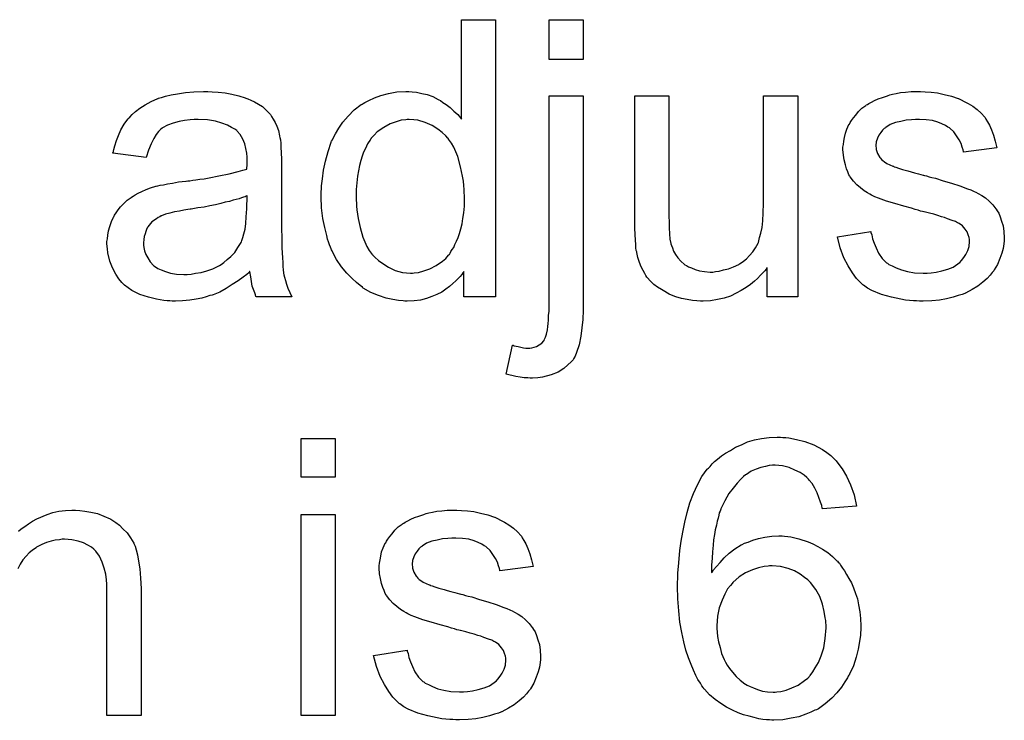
# Model space of a CAD drawing. Extents: x -1.5 to 9, y -3 to 5.
# Tile 279 of 368: x 6.151 to 6.435, y 0.372 to 0.574. Entities that reach past the tile are written whole.
import ezdxf

# ---------------------------------------------------------------- set-up
doc = ezdxf.new("R2010")
doc.units = 0
doc.layers.add('qfn16-30-34-a_mechanical_19', color=1, linetype='CONTINUOUS')

msp = doc.modelspace()

# ---------------------------------------------------------------- linework, layer by layer
at = {"layer": 'qfn16-30-34-a_mechanical_19', "color": 1}
for points in [[(6.288249, 0.49443), (6.279109, 0.49443), (6.279109, 0.501719), (6.278993, 0.501603), (6.278877, 0.501372), (6.27853, 0.500909), (6.278068, 0.50033), (6.277489, 0.499752), (6.276795, 0.499058), (6.275985, 0.498248), (6.274944, 0.497438), (6.273902, 0.496628), (6.272745, 0.495818), (6.271357, 0.495124), (6.269853, 0.494545), (6.268349, 0.493967), (6.266613, 0.493504), (6.264762, 0.493273), (6.262795, 0.493157), (6.262101, 0.493157), (6.261638, 0.493273), (6.26025, 0.493388), (6.25863, 0.49362), (6.256663, 0.494083), (6.254465, 0.494777), (6.252266, 0.495702), (6.250068, 0.496975), (6.249952, 0.496975), (6.249837, 0.497207), (6.249142, 0.497669), (6.248101, 0.498595), (6.246828, 0.499752), (6.245324, 0.501256), (6.24382, 0.503107), (6.242316, 0.50519), (6.241043, 0.50762), (6.241043, 0.507735), (6.240928, 0.507967), (6.240812, 0.508314), (6.240581, 0.508776), (6.240349, 0.509471), (6.240002, 0.510281), (6.239771, 0.511091), (6.239539, 0.512132), (6.238961, 0.514446), (6.238382, 0.517107), (6.238035, 0.520115), (6.23792, 0.523355), (6.23792, 0.52347), (6.23792, 0.523702), (6.23792, 0.524165), (6.23792, 0.524859), (6.238035, 0.525553), (6.238035, 0.526479), (6.238267, 0.528561), (6.238614, 0.530991), (6.239192, 0.533652), (6.239886, 0.536429), (6.240812, 0.53909), (6.240812, 0.539206), (6.240928, 0.539437), (6.241159, 0.539784), (6.241391, 0.540247), (6.242085, 0.54152), (6.24301, 0.543139), (6.244167, 0.544875), (6.245672, 0.54661), (6.247407, 0.548462), (6.24949, 0.549966), (6.249605, 0.549966), (6.249721, 0.550081), (6.250068, 0.550313), (6.250531, 0.550544), (6.251688, 0.551123), (6.253308, 0.551933), (6.255159, 0.552627), (6.257357, 0.553205), (6.259787, 0.553668), (6.262332, 0.553784), (6.263258, 0.553784), (6.264184, 0.553668), (6.265456, 0.553552), (6.26696, 0.553205), (6.26858, 0.552858), (6.2702, 0.55228), (6.271704, 0.55147), (6.271935, 0.551354), (6.272398, 0.551123), (6.273092, 0.550544), (6.274018, 0.549966), (6.275175, 0.549156), (6.276216, 0.548115), (6.277373, 0.547073), (6.278415, 0.545801), (6.278415, 0.574494), (6.288249, 0.574494), (6.288249, 0.49443)], [(6.313587, 0.56304), (6.303753, 0.56304), (6.303753, 0.574494), (6.313587, 0.574494), (6.313587, 0.56304)], [(6.206449, 0.553668), (6.208185, 0.553552), (6.210152, 0.553321), (6.212118, 0.552974), (6.214085, 0.552511), (6.215937, 0.551933), (6.216168, 0.551817), (6.216747, 0.551585), (6.217556, 0.551238), (6.218598, 0.550775), (6.219755, 0.550081), (6.220912, 0.549387), (6.221953, 0.548462), (6.222879, 0.547536), (6.222994, 0.54742), (6.223226, 0.547073), (6.223573, 0.546495), (6.224036, 0.5458), (6.224614, 0.544759), (6.225077, 0.543718), (6.22554, 0.542445), (6.225887, 0.540941), (6.225887, 0.540825), (6.226002, 0.540478), (6.226118, 0.539784), (6.226234, 0.538858), (6.226234, 0.537586), (6.22635, 0.536082), (6.226465, 0.534115), (6.226465, 0.531916), (6.226465, 0.518727), (6.226465, 0.518611), (6.226465, 0.518148), (6.226465, 0.517454), (6.226465, 0.516528), (6.226465, 0.515487), (6.226465, 0.514214), (6.226581, 0.511438), (6.226581, 0.508545), (6.226697, 0.505652), (6.226812, 0.50438), (6.226812, 0.503223), (6.226928, 0.502182), (6.227044, 0.501372), (6.227044, 0.501256), (6.227159, 0.500793), (6.227275, 0.500099), (6.227622, 0.499173), (6.227854, 0.498132), (6.228316, 0.496975), (6.228895, 0.495702), (6.229474, 0.49443), (6.219176, 0.49443), (6.21906, 0.494545), (6.218945, 0.495008), (6.218713, 0.495587), (6.218366, 0.496512), (6.218019, 0.497553), (6.217788, 0.498826), (6.217556, 0.500215), (6.217325, 0.501719), (6.217209, 0.501719), (6.217094, 0.501487), (6.216399, 0.500909), (6.215358, 0.500099), (6.21397, 0.499058), (6.212234, 0.498016), (6.210499, 0.496859), (6.208648, 0.495818), (6.206681, 0.495008), (6.206449, 0.494892), (6.205755, 0.494777), (6.204714, 0.49443), (6.203441, 0.494082), (6.201821, 0.493735), (6.19997, 0.493504), (6.197887, 0.493273), (6.195805, 0.493157), (6.194879, 0.493157), (6.194185, 0.493273), (6.193375, 0.493273), (6.192449, 0.493388), (6.190367, 0.493735), (6.188053, 0.494314), (6.185507, 0.495124), (6.183194, 0.496281), (6.181111, 0.497785), (6.18088, 0.498016), (6.180301, 0.498595), (6.179491, 0.499636), (6.178565, 0.501024), (6.17764, 0.50276), (6.17683, 0.504727), (6.176252, 0.507157), (6.176136, 0.508314), (6.17602, 0.509702), (6.17602, 0.509933), (6.17602, 0.510396), (6.176136, 0.511206), (6.176252, 0.512247), (6.176483, 0.51352), (6.17683, 0.514793), (6.177293, 0.516181), (6.177871, 0.517454), (6.177987, 0.51757), (6.178218, 0.518032), (6.178681, 0.518727), (6.17926, 0.519537), (6.179954, 0.520462), (6.18088, 0.521388), (6.181805, 0.522313), (6.182962, 0.523123), (6.183078, 0.523239), (6.183541, 0.52347), (6.184119, 0.523933), (6.185045, 0.524396), (6.186086, 0.524859), (6.187359, 0.525437), (6.188631, 0.5259), (6.190136, 0.526363), (6.190251, 0.526363), (6.190714, 0.526479), (6.191408, 0.52671), (6.192334, 0.526826), (6.193491, 0.527057), (6.194995, 0.527288), (6.19673, 0.527635), (6.198813, 0.527867), (6.198929, 0.527867), (6.199391, 0.527983), (6.19997, 0.527983), (6.20078, 0.528098), (6.201706, 0.528214), (6.202863, 0.528445), (6.204135, 0.528561), (6.205524, 0.528793), (6.2083, 0.529371), (6.211309, 0.529949), (6.21397, 0.530644), (6.215242, 0.530991), (6.216399, 0.531338), (6.216399, 0.531454), (6.216399, 0.531685), (6.216515, 0.532379), (6.216515, 0.533189), (6.216515, 0.533652), (6.216515, 0.533883), (6.216515, 0.533999), (6.216515, 0.534115), (6.216515, 0.534809), (6.216399, 0.535966), (6.216168, 0.537239), (6.215821, 0.538627), (6.215242, 0.540015), (6.214548, 0.541288), (6.213623, 0.542329), (6.213507, 0.542445), (6.212928, 0.542908), (6.212003, 0.543371), (6.210846, 0.544065), (6.209226, 0.544643), (6.207375, 0.545222), (6.205061, 0.545569), (6.2024, 0.545685), (6.201243, 0.545685), (6.200086, 0.545569), (6.198466, 0.545338), (6.196846, 0.545106), (6.195111, 0.544643), (6.193491, 0.544065), (6.192102, 0.543255), (6.191987, 0.543139), (6.191524, 0.542792), (6.190945, 0.542214), (6.190251, 0.541288), (6.189557, 0.540131), (6.188747, 0.538627), (6.188053, 0.536776), (6.187359, 0.534693), (6.177756, 0.535966), (6.177756, 0.536082), (6.177871, 0.536197), (6.177871, 0.536544), (6.177987, 0.537007), (6.178334, 0.538048), (6.178797, 0.539553), (6.179375, 0.541057), (6.18007, 0.542677), (6.180995, 0.544296), (6.182037, 0.5458), (6.182152, 0.545916), (6.182615, 0.546379), (6.183309, 0.547073), (6.184235, 0.547999), (6.185507, 0.548924), (6.187012, 0.54985), (6.188747, 0.550891), (6.190714, 0.551701), (6.19083, 0.551701), (6.190945, 0.551817), (6.191292, 0.551933), (6.191755, 0.552048), (6.192912, 0.552395), (6.194532, 0.552742), (6.196383, 0.55309), (6.198697, 0.553437), (6.201127, 0.553668), (6.203904, 0.553784), (6.205176, 0.553784), (6.206449, 0.553668)], [(6.313587, 0.491421), (6.313587, 0.491306), (6.313587, 0.490959), (6.313587, 0.49038), (6.313587, 0.489686), (6.313472, 0.48876), (6.313472, 0.487835), (6.31324, 0.485521), (6.312893, 0.483091), (6.31243, 0.480546), (6.311736, 0.478347), (6.311273, 0.477306), (6.310811, 0.476496), (6.310811, 0.47638), (6.310695, 0.476265), (6.310116, 0.475686), (6.309191, 0.474761), (6.308034, 0.473719), (6.306414, 0.472678), (6.304331, 0.471868), (6.301902, 0.471174), (6.300513, 0.471058), (6.299009, 0.470943), (6.298315, 0.470943), (6.297621, 0.471058), (6.296579, 0.471058), (6.295422, 0.471174), (6.29415, 0.471405), (6.291373, 0.4721), (6.293224, 0.48043), (6.29334, 0.48043), (6.293687, 0.480314), (6.294266, 0.480199), (6.294844, 0.480083), (6.296348, 0.479736), (6.297042, 0.47962), (6.298199, 0.47962), (6.298778, 0.479736), (6.299472, 0.479851), (6.300166, 0.480083), (6.30086, 0.480546), (6.30167, 0.481009), (6.302249, 0.481703), (6.302364, 0.481818), (6.30248, 0.482166), (6.302712, 0.482744), (6.303059, 0.48367), (6.30329, 0.484942), (6.303406, 0.485868), (6.303521, 0.486678), (6.303637, 0.487719), (6.303637, 0.488992), (6.303753, 0.490264), (6.303753, 0.491653), (6.303753, 0.552511), (6.313587, 0.552511), (6.313587, 0.491421)], [(6.375603, 0.49443), (6.366809, 0.49443), (6.366809, 0.502876), (6.366694, 0.50276), (6.366462, 0.502413), (6.366115, 0.50195), (6.365537, 0.501372), (6.364842, 0.500678), (6.364033, 0.499752), (6.363107, 0.498942), (6.36195, 0.498016), (6.360677, 0.497091), (6.359289, 0.496281), (6.357785, 0.495471), (6.356165, 0.494661), (6.354314, 0.494083), (6.352463, 0.49362), (6.35038, 0.493273), (6.348297, 0.493157), (6.347488, 0.493157), (6.346446, 0.493273), (6.345173, 0.493388), (6.343669, 0.49362), (6.34205, 0.493967), (6.34043, 0.49443), (6.338694, 0.495124), (6.338463, 0.49524), (6.338, 0.495471), (6.33719, 0.495934), (6.336265, 0.496512), (6.335108, 0.497207), (6.334066, 0.498016), (6.333025, 0.498942), (6.332099, 0.499983), (6.331984, 0.500099), (6.331752, 0.500562), (6.331405, 0.50114), (6.330942, 0.502066), (6.330364, 0.503107), (6.329901, 0.50438), (6.329438, 0.505768), (6.329091, 0.507272), (6.329091, 0.507388), (6.328975, 0.507851), (6.32886, 0.508545), (6.32886, 0.509471), (6.328744, 0.510859), (6.328628, 0.512363), (6.328513, 0.51433), (6.328513, 0.516528), (6.328513, 0.552511), (6.338347, 0.552511), (6.338347, 0.520231), (6.338347, 0.520115), (6.338347, 0.519884), (6.338347, 0.519537), (6.338347, 0.518958), (6.338347, 0.517685), (6.338463, 0.516066), (6.338463, 0.51433), (6.338579, 0.512595), (6.338694, 0.511091), (6.338926, 0.509818), (6.338926, 0.509702), (6.339157, 0.509239), (6.339389, 0.508545), (6.339736, 0.50762), (6.340314, 0.506694), (6.341008, 0.505653), (6.341818, 0.504727), (6.342859, 0.503801), (6.342975, 0.503686), (6.343438, 0.503454), (6.344016, 0.503107), (6.344942, 0.50276), (6.345983, 0.502297), (6.347256, 0.50195), (6.348645, 0.501719), (6.350264, 0.501603), (6.351074, 0.501603), (6.351884, 0.501719), (6.352925, 0.501834), (6.354198, 0.502182), (6.355587, 0.502529), (6.357091, 0.503107), (6.358595, 0.503801), (6.358826, 0.503917), (6.359289, 0.504264), (6.359983, 0.504727), (6.360793, 0.505421), (6.361719, 0.506347), (6.362644, 0.507388), (6.363454, 0.508545), (6.364148, 0.509933), (6.364264, 0.510165), (6.36438, 0.510628), (6.364611, 0.511553), (6.364958, 0.512826), (6.365305, 0.514446), (6.365537, 0.516413), (6.365652, 0.518727), (6.365768, 0.521388), (6.365768, 0.552511), (6.375603, 0.552511), (6.375603, 0.49443)], [(6.412395, 0.553668), (6.414131, 0.553552), (6.415982, 0.553321), (6.417949, 0.552858), (6.420031, 0.552395), (6.421998, 0.551701), (6.422114, 0.551701), (6.42223, 0.551586), (6.422808, 0.551354), (6.423734, 0.550891), (6.424891, 0.550313), (6.426163, 0.549503), (6.427436, 0.548577), (6.428593, 0.547536), (6.429635, 0.546379), (6.42975, 0.546263), (6.429982, 0.545801), (6.430444, 0.544991), (6.431023, 0.544065), (6.431601, 0.542677), (6.43218, 0.541173), (6.432643, 0.539437), (6.433105, 0.53747), (6.423502, 0.536197), (6.423502, 0.536429), (6.423387, 0.536892), (6.423155, 0.537702), (6.422808, 0.538743), (6.42223, 0.539784), (6.421535, 0.540941), (6.420726, 0.542098), (6.419569, 0.543139), (6.419453, 0.543255), (6.41899, 0.543486), (6.418296, 0.543949), (6.417255, 0.544412), (6.416098, 0.544875), (6.414593, 0.545338), (6.412742, 0.545569), (6.410775, 0.545685), (6.409618, 0.545685), (6.408461, 0.545569), (6.406957, 0.545453), (6.405453, 0.545106), (6.403833, 0.544759), (6.402329, 0.544181), (6.401057, 0.543371), (6.400941, 0.543255), (6.400594, 0.543024), (6.400131, 0.542561), (6.399668, 0.541867), (6.39909, 0.541173), (6.398627, 0.540247), (6.39828, 0.539206), (6.398164, 0.538164), (6.398164, 0.538049), (6.398164, 0.537817), (6.39828, 0.53747), (6.39828, 0.537007), (6.398627, 0.53585), (6.399321, 0.534693), (6.399437, 0.534578), (6.399552, 0.534462), (6.399784, 0.534115), (6.400247, 0.533768), (6.400709, 0.533421), (6.401404, 0.532958), (6.402214, 0.532611), (6.403139, 0.532148), (6.403255, 0.532148), (6.403486, 0.532032), (6.403949, 0.531917), (6.404759, 0.531569), (6.405916, 0.531222), (6.40742, 0.530875), (6.408346, 0.530528), (6.409387, 0.530297), (6.410544, 0.52995), (6.411817, 0.529602), (6.411932, 0.529602), (6.412279, 0.529487), (6.412858, 0.529371), (6.413552, 0.52914), (6.414362, 0.528908), (6.415403, 0.528677), (6.417602, 0.527983), (6.420031, 0.527288), (6.422461, 0.526479), (6.424659, 0.525669), (6.425585, 0.525322), (6.426395, 0.524975), (6.426626, 0.524859), (6.427089, 0.524627), (6.427783, 0.52428), (6.428825, 0.523702), (6.429866, 0.523008), (6.430907, 0.522082), (6.431949, 0.521041), (6.432874, 0.519884), (6.43299, 0.519768), (6.433221, 0.519305), (6.433684, 0.518611), (6.434147, 0.51757), (6.434494, 0.516297), (6.434957, 0.514909), (6.435188, 0.513289), (6.435304, 0.511438), (6.435304, 0.511206), (6.435304, 0.510628), (6.435188, 0.509702), (6.434957, 0.508429), (6.43461, 0.507041), (6.434031, 0.505537), (6.433337, 0.503801), (6.432411, 0.502182), (6.432296, 0.50195), (6.431833, 0.501487), (6.431254, 0.500678), (6.430329, 0.499752), (6.429056, 0.498711), (6.427668, 0.497554), (6.426048, 0.496512), (6.424081, 0.495471), (6.423965, 0.495471), (6.42385, 0.495355), (6.423155, 0.495124), (6.421998, 0.494777), (6.420494, 0.494314), (6.418643, 0.493851), (6.41656, 0.493504), (6.414362, 0.493273), (6.411817, 0.493157), (6.410775, 0.493157), (6.409966, 0.493273), (6.40904, 0.493273), (6.407883, 0.493388), (6.406726, 0.493504), (6.405453, 0.493736), (6.402676, 0.494314), (6.399784, 0.495124), (6.397007, 0.496281), (6.395734, 0.496975), (6.394577, 0.497785), (6.394462, 0.497901), (6.394346, 0.498016), (6.393652, 0.498711), (6.39261, 0.499752), (6.391453, 0.501372), (6.390181, 0.503339), (6.388908, 0.505653), (6.387867, 0.508545), (6.387057, 0.511785), (6.396776, 0.513289), (6.396776, 0.513173), (6.396776, 0.513057), (6.397007, 0.512363), (6.397239, 0.511206), (6.397701, 0.509933), (6.39828, 0.508545), (6.398974, 0.507041), (6.400015, 0.505537), (6.401288, 0.504264), (6.401519, 0.504149), (6.401982, 0.503801), (6.402908, 0.503339), (6.404065, 0.50276), (6.405569, 0.502182), (6.407304, 0.501719), (6.409387, 0.501372), (6.411817, 0.501256), (6.412974, 0.501256), (6.414131, 0.501372), (6.415635, 0.501603), (6.417255, 0.50195), (6.41899, 0.502413), (6.420494, 0.502991), (6.421883, 0.503917), (6.421998, 0.504033), (6.422461, 0.50438), (6.422924, 0.504958), (6.423618, 0.505768), (6.424197, 0.506694), (6.424775, 0.507851), (6.425122, 0.509008), (6.425238, 0.510396), (6.425238, 0.510512), (6.425238, 0.510975), (6.425122, 0.511553), (6.424891, 0.512363), (6.424544, 0.513173), (6.423965, 0.513983), (6.423271, 0.514909), (6.42223, 0.515603), (6.422114, 0.515718), (6.421767, 0.515834), (6.421188, 0.516181), (6.420263, 0.516528), (6.418874, 0.516991), (6.418065, 0.517338), (6.417139, 0.51757), (6.416098, 0.517917), (6.414941, 0.518264), (6.413668, 0.518611), (6.412164, 0.518958), (6.412048, 0.518958), (6.411701, 0.519074), (6.411123, 0.519189), (6.410428, 0.519421), (6.409503, 0.519652), (6.408461, 0.519999), (6.406263, 0.520578), (6.403718, 0.521388), (6.401288, 0.522082), (6.398974, 0.522892), (6.397933, 0.523355), (6.397123, 0.523702), (6.396891, 0.523817), (6.396429, 0.524049), (6.395734, 0.524512), (6.394809, 0.52509), (6.393767, 0.5259), (6.392726, 0.526826), (6.391685, 0.527867), (6.390759, 0.52914), (6.390644, 0.529255), (6.390412, 0.529718), (6.390065, 0.530528), (6.389718, 0.531454), (6.389371, 0.532611), (6.389024, 0.533999), (6.388792, 0.535388), (6.388677, 0.537007), (6.388677, 0.537239), (6.388677, 0.537702), (6.388792, 0.538396), (6.388908, 0.539437), (6.38914, 0.540478), (6.389371, 0.541751), (6.389834, 0.542908), (6.390412, 0.544181), (6.390528, 0.544296), (6.390759, 0.544759), (6.391106, 0.545338), (6.391685, 0.546148), (6.392379, 0.546957), (6.393189, 0.547999), (6.394115, 0.548924), (6.395272, 0.549734), (6.395387, 0.54985), (6.395734, 0.549966), (6.396197, 0.550313), (6.396891, 0.55066), (6.397817, 0.551123), (6.398858, 0.551586), (6.400131, 0.552048), (6.401519, 0.552511), (6.401751, 0.552627), (6.402214, 0.552742), (6.403024, 0.552974), (6.404065, 0.553205), (6.405337, 0.553437), (6.406726, 0.553552), (6.408346, 0.553784), (6.411123, 0.553784), (6.412395, 0.553668)], [(6.263374, 0.545685), (6.262795, 0.545685), (6.262332, 0.545569), (6.26106, 0.545453), (6.259556, 0.544991), (6.25782, 0.544412), (6.255969, 0.543371), (6.254118, 0.542098), (6.253192, 0.541173), (6.252382, 0.540247), (6.252382, 0.540131), (6.252151, 0.540015), (6.252035, 0.539668), (6.251688, 0.539206), (6.251341, 0.538627), (6.250994, 0.537933), (6.250647, 0.537123), (6.250184, 0.536197), (6.249721, 0.53504), (6.249374, 0.533768), (6.249027, 0.532379), (6.24868, 0.530875), (6.248448, 0.529255), (6.248217, 0.527404), (6.247985, 0.525437), (6.247985, 0.523355), (6.247985, 0.523239), (6.247985, 0.522892), (6.247985, 0.522313), (6.248101, 0.521504), (6.248101, 0.520578), (6.248217, 0.519537), (6.248564, 0.517107), (6.249142, 0.514446), (6.249952, 0.511669), (6.251109, 0.509008), (6.251804, 0.507851), (6.252614, 0.506694), (6.252729, 0.506694), (6.252845, 0.506462), (6.253423, 0.505884), (6.254465, 0.504958), (6.255737, 0.504033), (6.257357, 0.502991), (6.259324, 0.502066), (6.261407, 0.501487), (6.262564, 0.501372), (6.263721, 0.501256), (6.264299, 0.501256), (6.264762, 0.501372), (6.266035, 0.501487), (6.267539, 0.50195), (6.269274, 0.502529), (6.271126, 0.503454), (6.272977, 0.504727), (6.273902, 0.505537), (6.274712, 0.506462), (6.274712, 0.506578), (6.274944, 0.506694), (6.275175, 0.507041), (6.275406, 0.507504), (6.275753, 0.508082), (6.276216, 0.508661), (6.276563, 0.509586), (6.277026, 0.510512), (6.277489, 0.511553), (6.277836, 0.51271), (6.278299, 0.514099), (6.278646, 0.515487), (6.278877, 0.517107), (6.279109, 0.518727), (6.27934, 0.520578), (6.27934, 0.522545), (6.27934, 0.52266), (6.27934, 0.523123), (6.27934, 0.523702), (6.279225, 0.524512), (6.279225, 0.525437), (6.279109, 0.526594), (6.278993, 0.527867), (6.278762, 0.529255), (6.278183, 0.532032), (6.277373, 0.534925), (6.276216, 0.537702), (6.275522, 0.538859), (6.274712, 0.540015), (6.274712, 0.540131), (6.274481, 0.540247), (6.273902, 0.540941), (6.272861, 0.541867), (6.271588, 0.542908), (6.269968, 0.543949), (6.268002, 0.544759), (6.265803, 0.545453), (6.264646, 0.545569), (6.263374, 0.545685)], [(6.216515, 0.523586), (6.216399, 0.523586), (6.216284, 0.52347), (6.215937, 0.523355), (6.215474, 0.523239), (6.214895, 0.523008), (6.214201, 0.522776), (6.213391, 0.522545), (6.212466, 0.522313), (6.211424, 0.521966), (6.210152, 0.521735), (6.208879, 0.521388), (6.207375, 0.521041), (6.205755, 0.520693), (6.204135, 0.520346), (6.202284, 0.520115), (6.200317, 0.519768), (6.200086, 0.519768), (6.199391, 0.519652), (6.198234, 0.519421), (6.196962, 0.519189), (6.195573, 0.518958), (6.194185, 0.518611), (6.192912, 0.518264), (6.191755, 0.517801), (6.19164, 0.517801), (6.191292, 0.51757), (6.19083, 0.517338), (6.190367, 0.516991), (6.188979, 0.516066), (6.187822, 0.514677), (6.187822, 0.514561), (6.18759, 0.51433), (6.187474, 0.513867), (6.187243, 0.513289), (6.187012, 0.512595), (6.18678, 0.5119), (6.186664, 0.510975), (6.186549, 0.510049), (6.186549, 0.509933), (6.186549, 0.509355), (6.186664, 0.508661), (6.186896, 0.507735), (6.187243, 0.506694), (6.187822, 0.505652), (6.188516, 0.504495), (6.189441, 0.503454), (6.189557, 0.503339), (6.19002, 0.503107), (6.190714, 0.502644), (6.19164, 0.502182), (6.192912, 0.501719), (6.194416, 0.501256), (6.196152, 0.501024), (6.198234, 0.500909), (6.19916, 0.500909), (6.200317, 0.501024), (6.20159, 0.501256), (6.20321, 0.501487), (6.204829, 0.50195), (6.206565, 0.502529), (6.2083, 0.503339), (6.208532, 0.503454), (6.208995, 0.503801), (6.209805, 0.50438), (6.21073, 0.50519), (6.211771, 0.506115), (6.212928, 0.507272), (6.213854, 0.508661), (6.21478, 0.510165), (6.214895, 0.510281), (6.215011, 0.510743), (6.215242, 0.511553), (6.21559, 0.512595), (6.215937, 0.513983), (6.216168, 0.515603), (6.216284, 0.51757), (6.216399, 0.519884), (6.216515, 0.523586)], [(6.241969, 0.442318), (6.232135, 0.442318), (6.232135, 0.453541), (6.241969, 0.453541), (6.241969, 0.442318)], [(6.371322, 0.453773), (6.372132, 0.453773), (6.373057, 0.453657), (6.375256, 0.453194), (6.377685, 0.452616), (6.380231, 0.45169), (6.382776, 0.450302), (6.384049, 0.449492), (6.385206, 0.448566), (6.385321, 0.44845), (6.385437, 0.448335), (6.385784, 0.447988), (6.386131, 0.447641), (6.38671, 0.447062), (6.387173, 0.446368), (6.388445, 0.444748), (6.389718, 0.442666), (6.390875, 0.44012), (6.391916, 0.437228), (6.39261, 0.433988), (6.382776, 0.433178), (6.382776, 0.433294), (6.38266, 0.433409), (6.382545, 0.434104), (6.382198, 0.435145), (6.381735, 0.436418), (6.381272, 0.437806), (6.380578, 0.439195), (6.379768, 0.440467), (6.378958, 0.441509), (6.378726, 0.44174), (6.378264, 0.442203), (6.377454, 0.442897), (6.376297, 0.443707), (6.374793, 0.444401), (6.373173, 0.445095), (6.371206, 0.445558), (6.369123, 0.445789), (6.368314, 0.445789), (6.367388, 0.445674), (6.366347, 0.445442), (6.364958, 0.445095), (6.36357, 0.444632), (6.362181, 0.444054), (6.360793, 0.443128), (6.360562, 0.443013), (6.359983, 0.44255), (6.359173, 0.44174), (6.358132, 0.440583), (6.356975, 0.439195), (6.355702, 0.437575), (6.354545, 0.435492), (6.353388, 0.433178), (6.353388, 0.433062), (6.353273, 0.432831), (6.353157, 0.432484), (6.352925, 0.432021), (6.35281, 0.431327), (6.352578, 0.430517), (6.352347, 0.429591), (6.352115, 0.428434), (6.351768, 0.427162), (6.351537, 0.425773), (6.351306, 0.424269), (6.35119, 0.422649), (6.350958, 0.420798), (6.350843, 0.418947), (6.350727, 0.416864), (6.350727, 0.414782), (6.350843, 0.414897), (6.351306, 0.415592), (6.352115, 0.416517), (6.353157, 0.417674), (6.354314, 0.419063), (6.355818, 0.420335), (6.357438, 0.421608), (6.359289, 0.422765), (6.359405, 0.422765), (6.35952, 0.422881), (6.360215, 0.423228), (6.361256, 0.423575), (6.362644, 0.424154), (6.364264, 0.424616), (6.366115, 0.424963), (6.368082, 0.42531), (6.370165, 0.425426), (6.37109, 0.425426), (6.371784, 0.42531), (6.37271, 0.425195), (6.373636, 0.425079), (6.374793, 0.424848), (6.37595, 0.424501), (6.378611, 0.423691), (6.379999, 0.423112), (6.381388, 0.422302), (6.382776, 0.421492), (6.38428, 0.420567), (6.385668, 0.41941), (6.386941, 0.418137), (6.387057, 0.418021), (6.387288, 0.41779), (6.387635, 0.417443), (6.387983, 0.416864), (6.388561, 0.416055), (6.38914, 0.415245), (6.389718, 0.414203), (6.390412, 0.413046), (6.391106, 0.411774), (6.391685, 0.410385), (6.392263, 0.408765), (6.392842, 0.407146), (6.393189, 0.40541), (6.393536, 0.403443), (6.393767, 0.401476), (6.393883, 0.399394), (6.393883, 0.399278), (6.393883, 0.399047), (6.393883, 0.3987), (6.393883, 0.398121), (6.393767, 0.397427), (6.393767, 0.396733), (6.39342, 0.394881), (6.393073, 0.392683), (6.392495, 0.390369), (6.391685, 0.387824), (6.390528, 0.385394), (6.390528, 0.385278), (6.390412, 0.385163), (6.390181, 0.384815), (6.389949, 0.384353), (6.389255, 0.383196), (6.388214, 0.381692), (6.386941, 0.380072), (6.385437, 0.378452), (6.383586, 0.376832), (6.381619, 0.375444), (6.381503, 0.375444), (6.381388, 0.375328), (6.381041, 0.375097), (6.380578, 0.374981), (6.379421, 0.374402), (6.377917, 0.373824), (6.37595, 0.37313), (6.373751, 0.372667), (6.371322, 0.372204), (6.368661, 0.372089), (6.368082, 0.372089), (6.367504, 0.372204), (6.366578, 0.372204), (6.365537, 0.37232), (6.36438, 0.372551), (6.362991, 0.372898), (6.361603, 0.373245), (6.359983, 0.373708), (6.358363, 0.374287), (6.356743, 0.374981), (6.355008, 0.375907), (6.353388, 0.376948), (6.351768, 0.378105), (6.350149, 0.379493), (6.348645, 0.381113), (6.348529, 0.381229), (6.348297, 0.381576), (6.34795, 0.382039), (6.347488, 0.382849), (6.346793, 0.38389), (6.346215, 0.385047), (6.345521, 0.386551), (6.344826, 0.388171), (6.344016, 0.390138), (6.343322, 0.392336), (6.342744, 0.394766), (6.342165, 0.397427), (6.341587, 0.400435), (6.34124, 0.403675), (6.341008, 0.407146), (6.340893, 0.410848), (6.340893, 0.410964), (6.340893, 0.411079), (6.340893, 0.411426), (6.340893, 0.411889), (6.341008, 0.413046), (6.341008, 0.414666), (6.341124, 0.416517), (6.341355, 0.418716), (6.341587, 0.421145), (6.341934, 0.423806), (6.342397, 0.426467), (6.342975, 0.42936), (6.343669, 0.432137), (6.344479, 0.434914), (6.345521, 0.437575), (6.346678, 0.44012), (6.34795, 0.44255), (6.349454, 0.444632), (6.34957, 0.444748), (6.349801, 0.444979), (6.350264, 0.445442), (6.350843, 0.446137), (6.351537, 0.446831), (6.352463, 0.447525), (6.35362, 0.44845), (6.354777, 0.44926), (6.356165, 0.45007), (6.357669, 0.450996), (6.359405, 0.45169), (6.36114, 0.4525), (6.363107, 0.453079), (6.36519, 0.453541), (6.367388, 0.453773), (6.369702, 0.453888), (6.370627, 0.453888), (6.371322, 0.453773)], [(6.15045, 0.426699), (6.15126, 0.427393), (6.152302, 0.428087), (6.153343, 0.428897), (6.1545, 0.429591), (6.155773, 0.430286), (6.158781, 0.431558), (6.160401, 0.432137), (6.162136, 0.432484), (6.163987, 0.432715), (6.165838, 0.432831), (6.16688, 0.432831), (6.168153, 0.432715), (6.169657, 0.432484), (6.171392, 0.432252), (6.173243, 0.43179), (6.175095, 0.431095), (6.176946, 0.430286), (6.177177, 0.43017), (6.177756, 0.429823), (6.178565, 0.429244), (6.179607, 0.428434), (6.180648, 0.427393), (6.181805, 0.426236), (6.182846, 0.424848), (6.183772, 0.423228), (6.183888, 0.422996), (6.184119, 0.422418), (6.184466, 0.421377), (6.184813, 0.419873), (6.18516, 0.418021), (6.185507, 0.415823), (6.185739, 0.413162), (6.185855, 0.410154), (6.185855, 0.373477), (6.17602, 0.373477), (6.17602, 0.410269), (6.17602, 0.410385), (6.17602, 0.410616), (6.17602, 0.410964), (6.17602, 0.411426), (6.175904, 0.412699), (6.175673, 0.414319), (6.17521, 0.416054), (6.174632, 0.41779), (6.173822, 0.419525), (6.17278, 0.420914), (6.172665, 0.421029), (6.172202, 0.421492), (6.171508, 0.422071), (6.170467, 0.422649), (6.169194, 0.423344), (6.16769, 0.423806), (6.165838, 0.424269), (6.163756, 0.424385), (6.163062, 0.424385), (6.162252, 0.424269), (6.161095, 0.424153), (6.159938, 0.423806), (6.158549, 0.423459), (6.157161, 0.422881), (6.155657, 0.422071), (6.155541, 0.421955), (6.155078, 0.421608), (6.154384, 0.421145), (6.153574, 0.420451), (6.152649, 0.419525), (6.151723, 0.418484), (6.150913, 0.417211), (6.150219, 0.415823)], [(6.278415, 0.432715), (6.28015, 0.4326), (6.282001, 0.432368), (6.283968, 0.431905), (6.286051, 0.431443), (6.288018, 0.430748), (6.288133, 0.430748), (6.288249, 0.430633), (6.288828, 0.430401), (6.289753, 0.429938), (6.29091, 0.42936), (6.292183, 0.42855), (6.293456, 0.427625), (6.294613, 0.426583), (6.295654, 0.425426), (6.29577, 0.42531), (6.296001, 0.424848), (6.296464, 0.424038), (6.297042, 0.423112), (6.297621, 0.421724), (6.298199, 0.42022), (6.298662, 0.418484), (6.299125, 0.416517), (6.289522, 0.415245), (6.289522, 0.415476), (6.289406, 0.415939), (6.289175, 0.416749), (6.288828, 0.41779), (6.288249, 0.418831), (6.287555, 0.419988), (6.286745, 0.421145), (6.285588, 0.422187), (6.285472, 0.422302), (6.28501, 0.422534), (6.284315, 0.422997), (6.283274, 0.423459), (6.282117, 0.423922), (6.280613, 0.424385), (6.278762, 0.424616), (6.276795, 0.424732), (6.275638, 0.424732), (6.274481, 0.424616), (6.272977, 0.424501), (6.271473, 0.424154), (6.269853, 0.423806), (6.268349, 0.423228), (6.267076, 0.422418), (6.26696, 0.422302), (6.266613, 0.422071), (6.26615, 0.421608), (6.265688, 0.420914), (6.265109, 0.42022), (6.264646, 0.419294), (6.264299, 0.418253), (6.264184, 0.417212), (6.264184, 0.417096), (6.264184, 0.416864), (6.264299, 0.416517), (6.264299, 0.416055), (6.264646, 0.414897), (6.265341, 0.41374), (6.265456, 0.413625), (6.265572, 0.413509), (6.265803, 0.413162), (6.266266, 0.412815), (6.266729, 0.412468), (6.267423, 0.412005), (6.268233, 0.411658), (6.269159, 0.411195), (6.269274, 0.411195), (6.269506, 0.411079), (6.269968, 0.410964), (6.270778, 0.410617), (6.271935, 0.410269), (6.27344, 0.409922), (6.274365, 0.409575), (6.275406, 0.409344), (6.276563, 0.408997), (6.277836, 0.40865), (6.277952, 0.40865), (6.278299, 0.408534), (6.278877, 0.408418), (6.279572, 0.408187), (6.280382, 0.407955), (6.281423, 0.407724), (6.283621, 0.40703), (6.286051, 0.406336), (6.28848, 0.405526), (6.290679, 0.404716), (6.291604, 0.404369), (6.292414, 0.404022), (6.292646, 0.403906), (6.293109, 0.403675), (6.293803, 0.403327), (6.294844, 0.402749), (6.295885, 0.402055), (6.296927, 0.401129), (6.297968, 0.400088), (6.298894, 0.398931), (6.299009, 0.398815), (6.299241, 0.398352), (6.299703, 0.397658), (6.300166, 0.396617), (6.300513, 0.395344), (6.300976, 0.393956), (6.301208, 0.392336), (6.301323, 0.390485), (6.301323, 0.390253), (6.301323, 0.389675), (6.301208, 0.388749), (6.300976, 0.387477), (6.300629, 0.386088), (6.300051, 0.384584), (6.299356, 0.382849), (6.298431, 0.381229), (6.298315, 0.380997), (6.297852, 0.380535), (6.297274, 0.379725), (6.296348, 0.378799), (6.295075, 0.377758), (6.293687, 0.376601), (6.292067, 0.37556), (6.2901, 0.374518), (6.289985, 0.374518), (6.289869, 0.374402), (6.289175, 0.374171), (6.288018, 0.373824), (6.286514, 0.373361), (6.284662, 0.372898), (6.28258, 0.372551), (6.280382, 0.37232), (6.277836, 0.372204), (6.276795, 0.372204), (6.275985, 0.37232), (6.275059, 0.37232), (6.273902, 0.372436), (6.272745, 0.372551), (6.271473, 0.372783), (6.268696, 0.373361), (6.265803, 0.374171), (6.263026, 0.375328), (6.261754, 0.376022), (6.260597, 0.376832), (6.260481, 0.376948), (6.260365, 0.377064), (6.259671, 0.377758), (6.25863, 0.378799), (6.257473, 0.380419), (6.2562, 0.382386), (6.254927, 0.3847), (6.253886, 0.387592), (6.253076, 0.390832), (6.262795, 0.392336), (6.262795, 0.39222), (6.262795, 0.392105), (6.263026, 0.39141), (6.263258, 0.390253), (6.263721, 0.388981), (6.264299, 0.387592), (6.264993, 0.386088), (6.266035, 0.384584), (6.267307, 0.383311), (6.267539, 0.383196), (6.268002, 0.382849), (6.268927, 0.382386), (6.270084, 0.381807), (6.271588, 0.381229), (6.273324, 0.380766), (6.275406, 0.380419), (6.277836, 0.380303), (6.278993, 0.380303), (6.28015, 0.380419), (6.281654, 0.38065), (6.283274, 0.380997), (6.28501, 0.38146), (6.286514, 0.382039), (6.287902, 0.382964), (6.288018, 0.38308), (6.28848, 0.383427), (6.288943, 0.384006), (6.289637, 0.384815), (6.290216, 0.385741), (6.290794, 0.386898), (6.291142, 0.388055), (6.291257, 0.389443), (6.291257, 0.389559), (6.291257, 0.390022), (6.291142, 0.390601), (6.29091, 0.39141), (6.290563, 0.39222), (6.289985, 0.39303), (6.28929, 0.393956), (6.288249, 0.39465), (6.288133, 0.394766), (6.287786, 0.394881), (6.287208, 0.395228), (6.286282, 0.395576), (6.284894, 0.396038), (6.284084, 0.396385), (6.283158, 0.396617), (6.282117, 0.396964), (6.28096, 0.397311), (6.279687, 0.397658), (6.278183, 0.398005), (6.278068, 0.398005), (6.27772, 0.398121), (6.277142, 0.398237), (6.276448, 0.398468), (6.275522, 0.3987), (6.274481, 0.399047), (6.272283, 0.399625), (6.269737, 0.400435), (6.267307, 0.401129), (6.264993, 0.401939), (6.263952, 0.402402), (6.263142, 0.402749), (6.262911, 0.402865), (6.262448, 0.403096), (6.261754, 0.403559), (6.260828, 0.404137), (6.259787, 0.404947), (6.258746, 0.405873), (6.257704, 0.406914), (6.256779, 0.408187), (6.256663, 0.408303), (6.256432, 0.408765), (6.256084, 0.409575), (6.255737, 0.410501), (6.25539, 0.411658), (6.255043, 0.413046), (6.254812, 0.414435), (6.254696, 0.416055), (6.254696, 0.416286), (6.254696, 0.416749), (6.254812, 0.417443), (6.254927, 0.418484), (6.255159, 0.419526), (6.25539, 0.420798), (6.255853, 0.421955), (6.256432, 0.423228), (6.256547, 0.423344), (6.256779, 0.423806), (6.257126, 0.424385), (6.257704, 0.425195), (6.258399, 0.426005), (6.259208, 0.427046), (6.260134, 0.427972), (6.261291, 0.428781), (6.261407, 0.428897), (6.261754, 0.429013), (6.262217, 0.42936), (6.262911, 0.429707), (6.263836, 0.43017), (6.264878, 0.430633), (6.26615, 0.431096), (6.267539, 0.431558), (6.26777, 0.431674), (6.268233, 0.43179), (6.269043, 0.432021), (6.270084, 0.432252), (6.271357, 0.432484), (6.272745, 0.4326), (6.274365, 0.432831), (6.277142, 0.432831), (6.278415, 0.432715)], [(6.241969, 0.373477), (6.232135, 0.373477), (6.232135, 0.431558), (6.241969, 0.431558), (6.241969, 0.373477)], [(6.368198, 0.416749), (6.367504, 0.416749), (6.367041, 0.416633), (6.365884, 0.416517), (6.364264, 0.41617), (6.362529, 0.415592), (6.360562, 0.414666), (6.35871, 0.413509), (6.356859, 0.411889), (6.356628, 0.411658), (6.356165, 0.411079), (6.355355, 0.410038), (6.354545, 0.408534), (6.353735, 0.406798), (6.352925, 0.4046), (6.352463, 0.402171), (6.352231, 0.399394), (6.352231, 0.399162), (6.352231, 0.398584), (6.352347, 0.397543), (6.352463, 0.39627), (6.352694, 0.394766), (6.353157, 0.393146), (6.35362, 0.39141), (6.354314, 0.389675), (6.35443, 0.389443), (6.354777, 0.388865), (6.355239, 0.388055), (6.355934, 0.387014), (6.356743, 0.385973), (6.357785, 0.3847), (6.358942, 0.383659), (6.36033, 0.382617), (6.360562, 0.382502), (6.361024, 0.38227), (6.361834, 0.381807), (6.362876, 0.38146), (6.364033, 0.380997), (6.365421, 0.380535), (6.366925, 0.380303), (6.368545, 0.380188), (6.369123, 0.380188), (6.369586, 0.380303), (6.370743, 0.380419), (6.372247, 0.380766), (6.373867, 0.38146), (6.375718, 0.38227), (6.377569, 0.383543), (6.378495, 0.384237), (6.379305, 0.385163), (6.379305, 0.385278), (6.379536, 0.385394), (6.379999, 0.386088), (6.380693, 0.387245), (6.381619, 0.388749), (6.382429, 0.390716), (6.383123, 0.39303), (6.383586, 0.395691), (6.383817, 0.398815), (6.383817, 0.398931), (6.383817, 0.399162), (6.383817, 0.399625), (6.383702, 0.400204), (6.383702, 0.400898), (6.383586, 0.401708), (6.383239, 0.403559), (6.382776, 0.405642), (6.381966, 0.40784), (6.380809, 0.409922), (6.379305, 0.411889), (6.379074, 0.412121), (6.378495, 0.412699), (6.377569, 0.413393), (6.376297, 0.414319), (6.374677, 0.415245), (6.372826, 0.415939), (6.370627, 0.416517), (6.368198, 0.416749)]]:
    msp.add_lwpolyline(points, dxfattribs=at)

doc.saveas('drawing.dxf')
